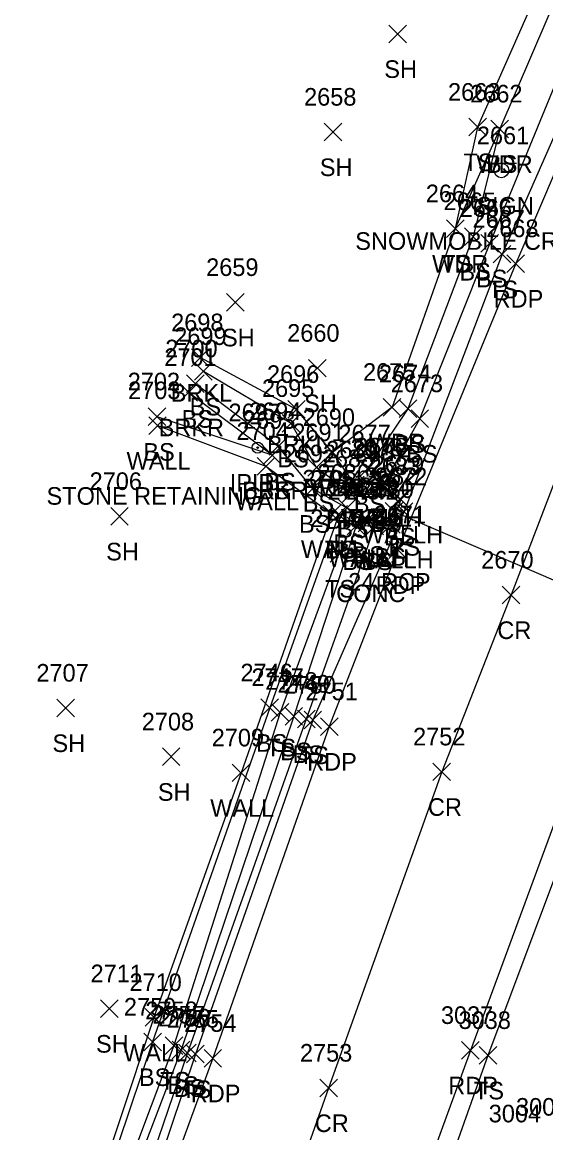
# Model space of a CAD drawing. Extents: x 1678863 to 1683592, y 407783 to 418211.
# Drawn here: x 1680501.4 to 1680560.9, y 415379.6 to 415505.8 of the extents above; entities that cross this region are included whole.
import ezdxf

# ---------------------------------------------------------------- set-up
doc = ezdxf.new("R2010")
doc.units = 0
for name, color, linetype in [('D_A', 7, 'Continuous'), ('D_C', 7, 'Continuous'), ('D_I', 7, 'Continuous'), ('D_TIC', 7, 'Continuous'), ('DCP', 7, 'Continuous'), ('DHW', 7, 'Continuous'), ('L_A', 7, 'Continuous'), ('L_C', 7, 'Continuous'), ('L_I', 7, 'Continuous'), ('L_TIC', 7, 'Continuous'), ('LAWA', 7, 'Continuous'), ('LAWE', 7, 'Continuous'), ('LELB', 7, 'Continuous'), ('LW', 7, 'Continuous'), ('M_A', 7, 'Continuous'), ('M_I', 7, 'Continuous'), ('MPIP', 7, 'Continuous'), ('P_A', 7, 'Continuous'), ('P_I', 7, 'Continuous'), ('P_TIC', 7, 'Continuous'), ('PET', 7, 'Continuous'), ('PRC', 7, 'Continuous'), ('S_A', 7, 'Continuous'), ('S_C', 7, 'Continuous'), ('S_I', 7, 'Continuous'), ('SSGN', 7, 'Continuous')]:
    doc.layers.add(name, color=color, linetype=linetype)

msp = doc.modelspace()

# ---------------------------------------------------------------- linework, layer by layer
at = {"layer": 'D_TIC'}
for points in [[(1680541.03, 415452.52), (1680543.03, 415454.52)], [(1680543.03, 415452.52), (1680541.03, 415454.52)], [(1680543.43, 415450.59), (1680545.43, 415452.59)], [(1680545.43, 415450.59), (1680543.43, 415452.59)], [(1680542.65, 415449.23), (1680544.65, 415451.23)], [(1680544.65, 415449.23), (1680542.65, 415451.23)], [(1680539.57, 415447.93), (1680541.57, 415449.93)], [(1680541.57, 415447.93), (1680539.57, 415449.93)], [(1680542.35, 415447.76), (1680544.35, 415449.76)], [(1680544.35, 415447.76), (1680542.35, 415449.76)]]:
    msp.add_lwpolyline(points, dxfattribs=at)
at = {"layer": 'DCP'}
msp.add_lwpolyline([(1680543.65, 415450.23), (1680578.19, 415435.4)], dxfattribs=at)
at = {"layer": 'DHW'}
msp.add_lwpolyline([(1680542.03, 415453.52), (1680544.43, 415451.59), (1680543.35, 415448.76), (1680540.57, 415448.93)], dxfattribs=at)
at = {"layer": 'L_TIC'}
for points in [[(1680543.06, 415503.48), (1680545.06, 415505.48)], [(1680545.06, 415503.48), (1680543.06, 415505.48)], [(1680535.73, 415492.33), (1680537.73, 415494.33)], [(1680537.73, 415492.33), (1680535.73, 415494.33)], [(1680552.15, 415492.89), (1680554.15, 415494.89)], [(1680554.15, 415492.89), (1680552.15, 415494.89)], [(1680554.67, 415492.69), (1680556.67, 415494.69)], [(1680556.67, 415492.69), (1680554.67, 415494.69)], [(1680554.67, 415492.69), (1680556.67, 415494.69)], [(1680556.67, 415492.69), (1680554.67, 415494.69)], [(1680549.62, 415481.36), (1680551.62, 415483.36)], [(1680551.62, 415481.36), (1680549.62, 415483.36)], [(1680549.62, 415481.36), (1680551.62, 415483.36)], [(1680551.62, 415481.36), (1680549.62, 415483.36)], [(1680551.65, 415480.46), (1680553.65, 415482.46)], [(1680553.65, 415480.46), (1680551.65, 415482.46)], [(1680553.53, 415479.69), (1680555.53, 415481.69)], [(1680555.53, 415479.69), (1680553.53, 415481.69)], [(1680554.93, 415478.46), (1680556.93, 415480.46)], [(1680556.93, 415478.46), (1680554.93, 415480.46)], [(1680524.61, 415472.98), (1680526.61, 415474.98)], [(1680526.61, 415472.98), (1680524.61, 415474.98)], [(1680520.62, 415466.7), (1680522.62, 415468.7)], [(1680522.62, 415466.7), (1680520.62, 415468.7)], [(1680533.95, 415465.51), (1680535.95, 415467.51)], [(1680535.95, 415465.51), (1680533.95, 415467.51)], [(1680520.98, 415465.14), (1680522.98, 415467.14)], [(1680522.98, 415465.14), (1680520.98, 415467.14)], [(1680520.07, 415463.74), (1680522.07, 415465.74)], [(1680522.07, 415463.74), (1680520.07, 415465.74)], [(1680519.31, 415462.76), (1680521.31, 415464.76)], [(1680521.31, 415462.76), (1680519.31, 415464.76)], [(1680531.57, 415460.83), (1680533.57, 415462.83)], [(1680533.57, 415460.83), (1680531.57, 415462.83)], [(1680542.43, 415461.07), (1680544.43, 415463.07)], [(1680544.43, 415461.07), (1680542.43, 415463.07)], [(1680544.24, 415460.9), (1680546.24, 415462.9)], [(1680546.24, 415460.9), (1680544.24, 415462.9)], [(1680515.72, 415459.99), (1680517.72, 415461.99)], [(1680517.72, 415459.99), (1680515.72, 415461.99)], [(1680530.95, 415459.24), (1680532.95, 415461.24)], [(1680532.95, 415459.24), (1680530.95, 415461.24)], [(1680545.59, 415459.78), (1680547.59, 415461.78)], [(1680547.59, 415459.78), (1680545.59, 415461.78)], [(1680515.77, 415458.99), (1680517.77, 415460.99)], [(1680517.77, 415458.99), (1680515.77, 415460.99)], [(1680529.48, 415456.61), (1680531.48, 415458.61)], [(1680531.48, 415456.61), (1680529.48, 415458.61)], [(1680528.81, 415455.62), (1680530.81, 415457.62)], [(1680530.81, 415455.62), (1680528.81, 415457.62)], [(1680528.81, 415455.62), (1680530.81, 415457.62)], [(1680530.81, 415455.62), (1680528.81, 415457.62)], [(1680535.67, 415455.94), (1680537.67, 415457.94)], [(1680537.67, 415455.94), (1680535.67, 415457.94)], [(1680535.67, 415455.94), (1680537.67, 415457.94)], [(1680537.67, 415455.94), (1680535.67, 415457.94)], [(1680528.09, 415454.36), (1680530.09, 415456.36)], [(1680530.09, 415454.36), (1680528.09, 415456.36)], [(1680533.84, 415454.22), (1680535.84, 415456.22)], [(1680535.84, 415454.22), (1680533.84, 415456.22)], [(1680539.64, 415454.07), (1680541.64, 415456.07)], [(1680541.64, 415454.07), (1680539.64, 415456.07)], [(1680539.64, 415454.07), (1680541.64, 415456.07)], [(1680541.64, 415454.07), (1680539.64, 415456.07)], [(1680533.41, 415451.81), (1680535.41, 415453.81)], [(1680535.41, 415451.81), (1680533.41, 415453.81)], [(1680538.25, 415452.25), (1680540.25, 415454.25)], [(1680540.25, 415452.25), (1680538.25, 415454.25)], [(1680541.03, 415452.52), (1680543.03, 415454.52)], [(1680543.03, 415452.52), (1680541.03, 415454.52)], [(1680541.52, 415451.9), (1680543.52, 415453.9)], [(1680543.52, 415451.9), (1680541.52, 415453.9)], [(1680541.6, 415452.6), (1680543.6, 415454.6)], [(1680543.6, 415452.6), (1680541.6, 415454.6)], [(1680537.76, 415451.25), (1680539.76, 415453.25)], [(1680539.76, 415451.25), (1680537.76, 415453.25)], [(1680543.07, 415450.38), (1680545.07, 415452.38)], [(1680545.07, 415450.38), (1680543.07, 415452.38)], [(1680543.07, 415450.38), (1680545.07, 415452.38)], [(1680545.07, 415450.38), (1680543.07, 415452.38)], [(1680537.32, 415449.62), (1680539.32, 415451.62)], [(1680539.32, 415449.62), (1680537.32, 415451.62)], [(1680543.79, 415449.21), (1680545.79, 415451.21)], [(1680545.79, 415449.21), (1680543.79, 415451.21)], [(1680511.45, 415448.67), (1680513.45, 415450.67)], [(1680513.45, 415448.67), (1680511.45, 415450.67)], [(1680535.58, 415448.95), (1680537.58, 415450.95)], [(1680537.58, 415448.95), (1680535.58, 415450.95)], [(1680536.38, 415448.9), (1680538.38, 415450.9)], [(1680538.38, 415448.9), (1680536.38, 415450.9)], [(1680536.38, 415448.9), (1680538.38, 415450.9)], [(1680538.38, 415448.9), (1680536.38, 415450.9)], [(1680539.62, 415448.28), (1680541.62, 415450.28)], [(1680541.62, 415448.28), (1680539.62, 415450.28)], [(1680541.98, 415448.08), (1680543.98, 415450.08)], [(1680543.98, 415448.08), (1680541.98, 415450.08)], [(1680538.34, 415447.58), (1680540.34, 415449.58)], [(1680540.34, 415447.58), (1680538.34, 415449.58)], [(1680540.47, 415447.57), (1680542.47, 415449.57)], [(1680542.47, 415447.57), (1680540.47, 415449.57)], [(1680540.47, 415447.57), (1680542.47, 415449.57)], [(1680542.47, 415447.57), (1680540.47, 415449.57)], [(1680536.4, 415444.45), (1680538.4, 415446.45)], [(1680538.4, 415444.45), (1680536.4, 415446.45)], [(1680505.34, 415426.9), (1680507.34, 415428.9)], [(1680507.34, 415426.9), (1680505.34, 415428.9)], [(1680528.52, 415426.93), (1680530.52, 415428.93)], [(1680530.52, 415426.93), (1680528.52, 415428.93)], [(1680529.7, 415426.4), (1680531.7, 415428.4)], [(1680531.7, 415426.4), (1680529.7, 415428.4)], [(1680531.27, 415425.97), (1680533.27, 415427.97)], [(1680533.27, 415425.97), (1680531.27, 415427.97)], [(1680532.68, 415425.65), (1680534.68, 415427.65)], [(1680534.68, 415425.65), (1680532.68, 415427.65)], [(1680533.43, 415425.53), (1680535.43, 415427.53)], [(1680535.43, 415425.53), (1680533.43, 415427.53)], [(1680517.32, 415421.36), (1680519.32, 415423.36)], [(1680519.32, 415421.36), (1680517.32, 415423.36)], [(1680525.27, 415419.54), (1680527.27, 415421.54)], [(1680527.27, 415419.54), (1680525.27, 415421.54)], [(1680510.29, 415392.75), (1680512.29, 415394.75)], [(1680512.29, 415392.75), (1680510.29, 415394.75)], [(1680515.36, 415391.75), (1680517.36, 415393.75)], [(1680517.36, 415391.75), (1680515.36, 415393.75)], [(1680515.21, 415388.96), (1680517.21, 415390.96)], [(1680517.21, 415388.96), (1680515.21, 415390.96)], [(1680517.64, 415388.55), (1680519.64, 415390.55)], [(1680519.64, 415388.55), (1680517.64, 415390.55)], [(1680518.45, 415388.06), (1680520.45, 415390.06)], [(1680520.45, 415388.06), (1680518.45, 415390.06)], [(1680519.17, 415387.72), (1680521.17, 415389.72)], [(1680521.17, 415387.72), (1680519.17, 415389.72)], [(1680520.07, 415387.59), (1680522.07, 415389.59)], [(1680522.07, 415387.59), (1680520.07, 415389.59)], [(1680553.33, 415387.44), (1680555.33, 415389.44)], [(1680555.33, 415387.44), (1680553.33, 415389.44)]]:
    msp.add_lwpolyline(points, dxfattribs=at)
at = {"layer": 'LAWA'}
msp.add_lwpolyline([(1680606.9, 415656.89), (1680603.02, 415636.85), (1680607.38, 415626.9), (1680607.52, 415618.11), (1680596.78, 415583.99), (1680577.19, 415543.55), (1680564.61, 415514.54), (1680555.67, 415493.69), (1680550.62, 415482.36), (1680543.43, 415462.07), (1680536.67, 415456.94)], dxfattribs=at)
at = {"layer": 'LAWE'}
for points in [[(1680542.03, 415453.52), (1680539.25, 415453.25), (1680536.67, 415456.94), (1680532.57, 415461.83), (1680521.62, 415467.7)], [(1680529.81, 415456.62), (1680520.31, 415463.76)]]:
    msp.add_lwpolyline(points, dxfattribs=at)
at = {"layer": 'LELB'}
for points in [[(1680632.17, 415645.36), (1680615.45, 415613.7), (1680599.55, 415582.66), (1680582, 415541.28), (1680567.86, 415513.08), (1680554.53, 415480.69), (1680546.59, 415460.78), (1680542.6, 415453.6), (1680540.64, 415455.07)], [(1680633.35, 415643.72), (1680617.1, 415612.79), (1680602.64, 415581.48), (1680583.69, 415540.74), (1680570.36, 415512.19), (1680555.93, 415479.46), (1680544.79, 415450.21), (1680534.43, 415426.53), (1680521.07, 415388.59), (1680509.57, 415354.33), (1680496.9, 415318.18), (1680492.8, 415319.1)], [(1680595.87, 415599.41), (1680591.63, 415581.18), (1680573.66, 415544.3), (1680562.55, 415515.17), (1680553.15, 415493.89), (1680550.62, 415482.36)], [(1680602.77, 415511.81), (1680588.55, 415474.85), (1680576.23, 415446.79), (1680565.97, 415419.39), (1680554.33, 415388.44), (1680545.73, 415364.19), (1680536.09, 415340.18), (1680525.46, 415304.97), (1680519.4, 415286.41), (1680524.68, 415282.14), (1680532.04, 415285.77), (1680542.28, 415291.47), (1680548.68, 415299.81), (1680553.8, 415323.68), (1680564.17, 415335.4), (1680560.17, 415349.32), (1680559.79, 415354.79), (1680578.2, 415359.45)], [(1680555.67, 415493.69), (1680552.65, 415481.46), (1680545.24, 415461.9), (1680540.64, 415455.07)], [(1680544.07, 415451.38), (1680542.52, 415452.9), (1680538.76, 415452.25), (1680534.84, 415455.22), (1680531.95, 415460.24), (1680521.98, 415466.14)], [(1680544.07, 415451.38), (1680542.98, 415449.08), (1680540.62, 415449.28), (1680538.32, 415450.62), (1680534.41, 415452.81), (1680530.48, 415457.61), (1680521.07, 415464.74)], [(1680529.81, 415456.62), (1680516.72, 415460.99)], [(1680537.38, 415449.9), (1680529.52, 415427.93), (1680516.21, 415389.96), (1680504.61, 415355.56), (1680491.7, 415319.68)], [(1680537.38, 415449.9), (1680537.4, 415445.45), (1680530.7, 415427.4), (1680518.64, 415389.55), (1680505.84, 415355.58), (1680492.8, 415319.1)], [(1680541.47, 415448.57), (1680539.34, 415448.58), (1680532.27, 415426.97), (1680519.45, 415389.06), (1680506.46, 415355.09), (1680493.58, 415319.57), (1680496.69, 415319.24)], [(1680541.47, 415448.57), (1680533.68, 415426.65), (1680520.17, 415388.72), (1680508.54, 415354.66), (1680496.69, 415319.24)]]:
    msp.add_lwpolyline(points, dxfattribs=at)
at = {"layer": 'LW'}
msp.add_lwpolyline([(1680516.77, 415459.99), (1680529.09, 415455.36), (1680536.58, 415449.95), (1680526.27, 415420.54), (1680516.36, 415392.75), (1680504.41, 415356.85), (1680496.27, 415334.58), (1680488.44, 415310.17), (1680475.01, 415310.08), (1680460.15, 415314.43)], dxfattribs=at)
at = {"layer": 'MPIP'}
for radius in [0.625, 0.0833]:
    msp.add_circle((1680528.15, 415457.48), radius, dxfattribs=at)
at = {"layer": 'P_TIC'}
for points in [[(1680556.49, 415477.39), (1680558.49, 415479.39)], [(1680558.49, 415477.39), (1680556.49, 415479.39)], [(1680543.08, 415444.87), (1680545.08, 415446.87)], [(1680545.08, 415444.87), (1680543.08, 415446.87)], [(1680555.96, 415439.74), (1680557.96, 415441.74)], [(1680557.96, 415439.74), (1680555.96, 415441.74)], [(1680535.29, 415424.79), (1680537.29, 415426.79)], [(1680537.29, 415424.79), (1680535.29, 415426.79)], [(1680548.08, 415419.65), (1680550.08, 415421.65)], [(1680550.08, 415419.65), (1680548.08, 415421.65)], [(1680551.33, 415388.01), (1680553.33, 415390.01)], [(1680553.33, 415388.01), (1680551.33, 415390.01)], [(1680522.06, 415387.11), (1680524.06, 415389.11)], [(1680524.06, 415387.11), (1680522.06, 415389.11)], [(1680535.22, 415383.73), (1680537.22, 415385.73)], [(1680537.22, 415383.73), (1680535.22, 415385.73)]]:
    msp.add_lwpolyline(points, dxfattribs=at)
at = {"layer": 'PET'}
for points in [[(1680714.62, 415736.11), (1680695.56, 415699.43), (1680676.82, 415662.6), (1680663.45, 415636.86), (1680649.23, 415610.25), (1680634.13, 415580.72), (1680618.24, 415547.61), (1680602.16, 415512.05), (1680586.29, 415476.01), (1680574.61, 415447.7), (1680563.89, 415420.31), (1680552.33, 415389.01), (1680543.5, 415364.71), (1680535.14, 415340.61), (1680523.39, 415305.41), (1680517.77, 415286.76), (1680506.72, 415249.99), (1680495.8, 415211.55), (1680487.74, 415180.8)], [(1680674.8, 415719.5), (1680654.86, 415682.79), (1680638.98, 415649.62), (1680619.32, 415611.68), (1680604.15, 415580.83), (1680584.73, 415539.97), (1680571.82, 415511.9), (1680557.49, 415478.39), (1680544.08, 415445.87), (1680536.29, 415425.79), (1680523.06, 415388.11), (1680510.43, 415353.62), (1680497.85, 415315.66), (1680486.4, 415279.22), (1680483.29, 415266.82), (1680478.84, 415252.28), (1680468.22, 415214.69), (1680459.71, 415182.46)]]:
    msp.add_lwpolyline(points, dxfattribs=at)
at = {"layer": 'PRC'}
msp.add_lwpolyline([(1680684.22, 415706.23), (1680664.5, 415668.42), (1680651.65, 415643.03), (1680631.65, 415605.57), (1680617, 415575.83), (1680596.48, 415533.87), (1680584.46, 415507.14), (1680569.15, 415472.46), (1680556.96, 415440.74), (1680549.08, 415420.65), (1680536.22, 415384.73), (1680523.38, 415348.31), (1680512.19, 415314.3), (1680500.03, 415274.9), (1680490.66, 415243.58), (1680481.59, 415211.17), (1680473.06, 415178.67)], dxfattribs=at)
at = {"layer": 'SSGN'}
for p, q in [((1680554.23, 415489.8), (1680557.56, 415489.8)), ((1680555.87, 415488.97), (1680555.87, 415488.97))]:
    msp.add_line(p, q, dxfattribs=at)
msp.add_circle((1680555.87, 415488.97), 0.833, dxfattribs=at)

# ---------------------------------------------------------------- texts
at = {"layer": 'D_A'}
for s, p in [('WALLH', (1680537.62, 415448.52)), ('WALLH', (1680540.02, 415446.59)), ('P', (1680543.03, 415445.23)), ('WALLH', (1680536.16, 415443.93)), ('WALLH', (1680538.95, 415443.76))]:
    msp.add_text(s, height=2, dxfattribs=at).set_placement(p)
at = {"layer": 'D_C'}
for s, p in [('24 RCP', (1680538.45, 415441.23)), ('CONC', (1680537.08, 415439.93))]:
    msp.add_text(s, height=2, dxfattribs=at).set_placement(p)
at = {"layer": 'D_I'}
for s, p in [('2678', (1680538.72, 415456.52)), ('2679', (1680541.12, 415454.59)), ('2682', (1680540.35, 415453.23)), ('2681', (1680537.83, 415451.93)), ('2680', (1680539.96, 415451.76))]:
    msp.add_text(s, height=2, dxfattribs=at).set_placement(p)
at = {"layer": 'L_A'}
for s, p in [('SH', (1680542.55, 415499.48)), ('SH', (1680535.22, 415488.33)), ('TS', (1680551.56, 415488.89)), ('WDR', (1680553.03, 415488.69)), ('BS', (1680554.11, 415488.69)), ('WDR', (1680547.98, 415477.36)), ('TS', (1680549.03, 415477.36)), ('BS', (1680551.09, 415476.46)), ('BS', (1680552.97, 415475.69)), ('TS', (1680554.34, 415474.46)), ('SH', (1680524.1, 415468.98)), ('BRKL', (1680518.27, 415462.7)), ('BS', (1680520.43, 415461.14)), ('SH', (1680533.44, 415461.51)), ('BS', (1680519.51, 415459.74)), ('BRKR', (1680516.9, 415458.76)), ('BRKL', (1680529.22, 415456.83)), ('WDR', (1680540.79, 415457.07)), ('BS', (1680543.69, 415456.9)), ('BS', (1680515.16, 415455.99)), ('BS', (1680545.03, 415455.78)), ('WALL', (1680513.25, 415454.99)), ('BS', (1680530.39, 415455.24)), ('BRKR', (1680526.4, 415451.62)), ('BS', (1680528.25, 415451.62)), ('BS', (1680528.92, 415452.61)), ('BRKL', (1680533.31, 415451.94)), ('WDR', (1680534.03, 415451.94)), ('WALL', (1680525.58, 415450.36)), ('BS', (1680533.28, 415450.22)), ('BS', (1680539.08, 415450.07)), ('BS', (1680539.08, 415450.07)), ('BS', (1680532.85, 415447.81)), ('BRKL', (1680535.9, 415448.25)), ('BRKL', (1680538.67, 415448.52)), ('BS', (1680540.96, 415447.9)), ('BS', (1680541.04, 415448.6)), ('BS', (1680537.2, 415447.25)), ('BS', (1680536.76, 415445.62)), ('BS', (1680542.51, 415446.38)), ('BS', (1680542.51, 415446.38)), ('TS', (1680543.2, 415445.21)), ('SH', (1680510.94, 415444.67)), ('WALL', (1680533.07, 415444.95)), ('TS', (1680535.79, 415444.9)), ('BS', (1680535.82, 415444.9)), ('BS', (1680539.06, 415444.28)), ('BS', (1680541.42, 415444.08)), ('BS', (1680537.78, 415443.58)), ('BS', (1680539.91, 415443.57)), ('BS', (1680539.91, 415443.57)), ('TS', (1680535.81, 415440.45)), ('SH', (1680504.83, 415422.9)), ('BS', (1680527.96, 415422.93)), ('TS', (1680529.11, 415422.4)), ('BS', (1680530.71, 415421.97)), ('BS', (1680532.13, 415421.65)), ('TS', (1680532.84, 415421.53)), ('SH', (1680516.81, 415417.36)), ('WALL', (1680522.76, 415415.54)), ('SH', (1680509.78, 415388.75)), ('WALL', (1680512.85, 415387.75)), ('BS', (1680514.66, 415384.96)), ('TS', (1680517.05, 415384.55)), ('BS', (1680517.89, 415384.06)), ('BS', (1680518.61, 415383.72)), ('TS', (1680519.48, 415383.59)), ('TS', (1680552.74, 415383.44))]:
    msp.add_text(s, height=2, dxfattribs=at).set_placement(p)
at = {"layer": 'L_C'}
msp.add_text('STONE RETAINING', height=2, dxfattribs=at).set_placement((1680504.16, 415450.99))
at = {"layer": 'L_I'}
for s, p in [('2658', (1680533.43, 415496.33)), ('2663', (1680549.79, 415496.89)), ('2662', (1680552.31, 415496.69)), ('2662', (1680552.31, 415496.69)), ('2664', (1680547.27, 415485.36)), ('2664', (1680547.27, 415485.36)), ('2665', (1680549.29, 415484.46)), ('2666', (1680551.12, 415483.69)), ('2667', (1680552.58, 415482.46)), ('2659', (1680522.3, 415476.98)), ('2698', (1680518.32, 415470.7)), ('2660', (1680531.51, 415469.51)), ('2699', (1680518.67, 415469.14)), ('2701', (1680517.54, 415466.76)), ('2700', (1680517.65, 415467.74)), ('2696', (1680529.21, 415464.83)), ('2675', (1680540.13, 415465.07)), ('2674', (1680541.94, 415464.9)), ('2702', (1680513.38, 415463.99)), ('2703', (1680513.43, 415462.99)), ('2695', (1680528.65, 415463.24)), ('2673', (1680543.28, 415463.78)), ('2694', (1680527.17, 415460.61)), ('2693', (1680526.5, 415459.62)), ('2693', (1680526.5, 415459.62)), ('2690', (1680533.27, 415459.94)), ('2690', (1680533.27, 415459.94)), ('2704', (1680525.75, 415458.36)), ('2691', (1680532.1, 415458.22)), ('2677', (1680537.33, 415458.07)), ('2677', (1680537.33, 415458.07)), ('2676', (1680539.23, 415456.6)), ('2692', (1680531.11, 415455.81)), ('2689', (1680535.94, 415456.25)), ('2678', (1680538.72, 415456.52)), ('2687', (1680539.22, 415455.9)), ('2688', (1680535.45, 415455.25)), ('2683', (1680540.76, 415454.38)), ('2683', (1680540.76, 415454.38)), ('2705', (1680533.24, 415452.95)), ('2744', (1680534.12, 415452.9)), ('2744', (1680534.12, 415452.9)), ('2686', (1680534.95, 415453.62)), ('2672', (1680541.48, 415453.21)), ('2706', (1680509.05, 415452.67)), ('2743', (1680536.08, 415451.58)), ('2685', (1680537.31, 415452.28)), ('2742', (1680538.21, 415451.57)), ('2742', (1680538.21, 415451.57)), ('2684', (1680539.68, 415452.08)), ('2745', (1680534.14, 415448.45)), ('2707', (1680503, 415430.9)), ('2746', (1680526.2, 415430.93)), ('2747', (1680527.45, 415430.4)), ('2748', (1680529.01, 415429.97)), ('2749', (1680530.42, 415429.65)), ('2750', (1680531.09, 415429.53)), ('2708', (1680514.98, 415425.36)), ('2709', (1680522.93, 415423.54)), ('2711', (1680509.16, 415396.75)), ('2710', (1680513.58, 415395.75)), ('2759', (1680512.95, 415392.96)), ('2758', (1680515.38, 415392.55)), ('2757', (1680516.19, 415392.06)), ('2756', (1680516.86, 415391.72)), ('2755', (1680517.81, 415391.59)), ('3038', (1680550.99, 415391.44)), ('3003', (1680557.52, 415381.59)), ('3004', (1680554.42, 415380.83))]:
    msp.add_text(s, height=2, dxfattribs=at).set_placement(p)
at = {"layer": 'M_A'}
msp.add_text('IPIPE', height=2, dxfattribs=at).set_placement((1680524.98, 415452.48))
at = {"layer": 'M_I'}
msp.add_text('2697', height=2, dxfattribs=at).set_placement((1680524.84, 415460.48))
at = {"layer": 'P_A'}
for s, p in [('RDP', (1680554.98, 415473.39)), ('RDP', (1680541.57, 415440.87)), ('CR', (1680555.4, 415435.74)), ('RDP', (1680533.78, 415420.79)), ('CR', (1680547.51, 415415.65)), ('RDP', (1680549.82, 415384.01)), ('RDP', (1680520.55, 415383.11)), ('CR', (1680534.65, 415379.73))]:
    msp.add_text(s, height=2, dxfattribs=at).set_placement(p)
at = {"layer": 'P_I'}
for s, p in [('2668', (1680554.13, 415481.39)), ('2671', (1680541.34, 415448.87)), ('2670', (1680553.57, 415443.74)), ('2751', (1680533.6, 415428.79)), ('2752', (1680545.82, 415423.65)), ('2754', (1680519.8, 415391.11)), ('3037', (1680548.99, 415392.01)), ('2753', (1680532.96, 415387.73))]:
    msp.add_text(s, height=2, dxfattribs=at).set_placement(p)
at = {"layer": 'S_A'}
msp.add_text('SIGN', height=2, dxfattribs=at).set_placement((1680553.01, 415483.95))
at = {"layer": 'S_C'}
msp.add_text('SNOWMOBILE CROSSING', height=2, dxfattribs=at).set_placement((1680539.25, 415479.95))
at = {"layer": 'S_I'}
msp.add_text('2661', height=2, dxfattribs=at).set_placement((1680553.07, 415491.95))

doc.saveas('drawing.dxf')
